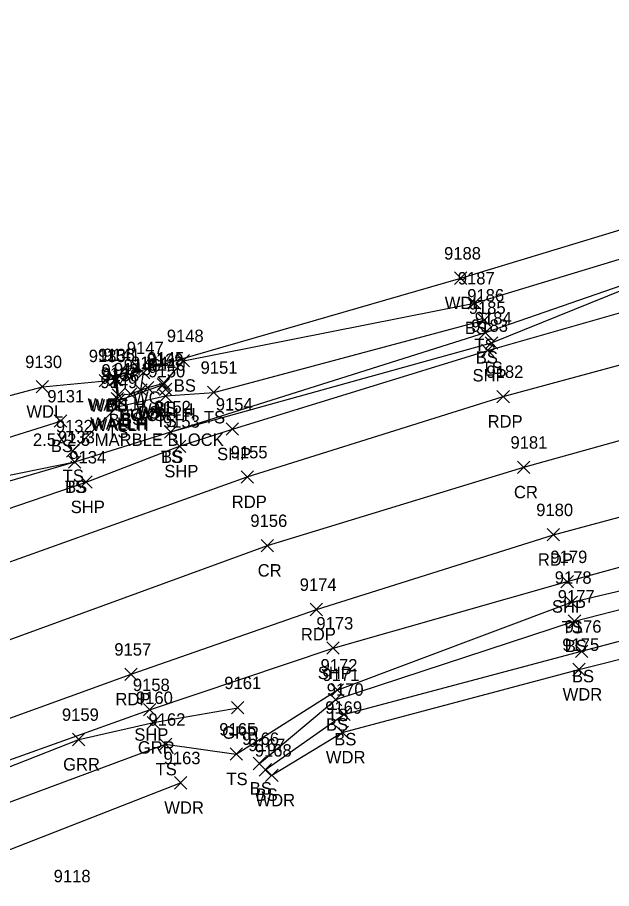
# Model space of a CAD drawing. Extents: x 1611797 to 1633212, y 298978 to 305475.
# Drawn here: x 1629205.7 to 1629301.5, y 304893.2 to 305033.5 of the extents above; entities that cross this region are included whole.
import ezdxf

# ---------------------------------------------------------------- set-up
doc = ezdxf.new("R2010")
doc.units = 0
for name, color, linetype in [('D_A', 7, 'Continuous'), ('D_C', 7, 'Continuous'), ('D_I', 7, 'Continuous'), ('D_TIC', 7, 'Continuous'), ('DHW', 7, 'Continuous'), ('L_A', 7, 'Continuous'), ('L_I', 7, 'Continuous'), ('L_TIC', 7, 'Continuous'), ('LAWA', 7, 'Continuous'), ('LAWE', 7, 'Continuous'), ('LELB', 7, 'Continuous'), ('P_A', 7, 'Continuous'), ('P_I', 7, 'Continuous'), ('P_TIC', 7, 'Continuous'), ('PET', 7, 'Continuous'), ('PRC', 7, 'Continuous'), ('PSP', 7, 'Continuous'), ('R_A', 7, 'Continuous'), ('R_I', 7, 'Continuous'), ('R_TIC', 7, 'Continuous'), ('RGR', 7, 'Continuous')]:
    doc.layers.add(name, color=color, linetype=linetype)

msp = doc.modelspace()

# ---------------------------------------------------------------- linework, layer by layer
at = {"layer": 'D_TIC'}
for points in [[(1629220.43, 304974.15), (1629222.43, 304976.15)], [(1629222.43, 304974.15), (1629220.43, 304976.15)], [(1629228.24, 304973.37), (1629230.24, 304975.37)], [(1629230.24, 304973.37), (1629228.24, 304975.37)], [(1629224.59, 304972.5), (1629226.59, 304974.5)], [(1629226.59, 304972.5), (1629224.59, 304974.5)], [(1629228.62, 304972.61), (1629230.62, 304974.61)], [(1629230.62, 304972.61), (1629228.62, 304974.61)], [(1629220.82, 304971.12), (1629222.82, 304973.12)], [(1629222.82, 304971.12), (1629220.82, 304973.12)], [(1629221.08, 304970.89), (1629223.08, 304972.89)], [(1629223.08, 304970.89), (1629221.08, 304972.89)]]:
    msp.add_lwpolyline(points, dxfattribs=at)
at = {"layer": 'DHW'}
msp.add_lwpolyline([(1629221.43, 304975.15), (1629221.82, 304972.12), (1629222.08, 304971.89), (1629229.24, 304974.37), (1629229.62, 304973.61)], dxfattribs=at)
at = {"layer": 'L_TIC'}
for points in [[(1629276.19, 304990.53), (1629278.19, 304992.53)], [(1629278.19, 304990.53), (1629276.19, 304992.53)], [(1629278.41, 304986.51), (1629280.41, 304988.51)], [(1629280.41, 304986.51), (1629278.41, 304988.51)], [(1629279.99, 304983.77), (1629281.99, 304985.77)], [(1629281.99, 304983.77), (1629279.99, 304985.77)], [(1629280.17, 304981.76), (1629282.17, 304983.76)], [(1629282.17, 304981.76), (1629280.17, 304983.76)], [(1629281.15, 304980.08), (1629283.15, 304982.08)], [(1629283.15, 304980.08), (1629281.15, 304982.08)], [(1629231.47, 304977.23), (1629233.47, 304979.23)], [(1629233.47, 304977.23), (1629231.47, 304979.23)], [(1629225.02, 304975.28), (1629227.02, 304977.28)], [(1629227.02, 304975.28), (1629225.02, 304977.28)], [(1629208.72, 304973.04), (1629210.72, 304975.04)], [(1629210.72, 304973.04), (1629208.72, 304975.04)], [(1629218.9, 304974), (1629220.9, 304976)], [(1629220.9, 304974), (1629218.9, 304976)], [(1629220.65, 304974.17), (1629222.65, 304976.17)], [(1629222.65, 304974.17), (1629220.65, 304976.17)], [(1629228.33, 304973.61), (1629230.33, 304975.61)], [(1629230.33, 304973.61), (1629228.33, 304975.61)], [(1629220.95, 304971.68), (1629222.95, 304973.68)], [(1629222.95, 304971.68), (1629220.95, 304973.68)], [(1629222.96, 304971.87), (1629224.96, 304973.87)], [(1629224.96, 304971.87), (1629222.96, 304973.87)], [(1629224.59, 304972.5), (1629226.59, 304974.5)], [(1629226.59, 304972.5), (1629224.59, 304974.5)], [(1629225.71, 304972.9), (1629227.71, 304974.9)], [(1629227.71, 304972.9), (1629225.71, 304974.9)], [(1629236.36, 304972.12), (1629238.36, 304974.12)], [(1629238.36, 304972.12), (1629236.36, 304974.12)], [(1629228.58, 304971.54), (1629230.58, 304973.54)], [(1629230.58, 304971.54), (1629228.58, 304973.54)], [(1629220.77, 304969.8), (1629222.77, 304971.8)], [(1629222.77, 304969.8), (1629220.77, 304971.8)], [(1629211.64, 304967.5), (1629213.64, 304969.5)], [(1629213.64, 304967.5), (1629211.64, 304969.5)], [(1629229.42, 304965.75), (1629231.42, 304967.75)], [(1629231.42, 304965.75), (1629229.42, 304967.75)], [(1629229.42, 304965.75), (1629231.42, 304967.75)], [(1629231.42, 304965.75), (1629229.42, 304967.75)], [(1629213.59, 304962.69), (1629215.59, 304964.69)], [(1629215.59, 304962.69), (1629213.59, 304964.69)], [(1629213.94, 304960.91), (1629215.94, 304962.91)], [(1629215.94, 304960.91), (1629213.94, 304962.91)], [(1629213.94, 304960.91), (1629215.94, 304962.91)], [(1629215.94, 304960.91), (1629213.94, 304962.91)], [(1629294.04, 304938.29), (1629296.04, 304940.29)], [(1629296.04, 304938.29), (1629294.04, 304940.29)], [(1629294.53, 304935.26), (1629296.53, 304937.26)], [(1629296.53, 304935.26), (1629294.53, 304937.26)], [(1629295.69, 304930.4), (1629297.69, 304932.4)], [(1629297.69, 304930.4), (1629295.69, 304932.4)], [(1629295.26, 304927.47), (1629297.26, 304929.47)], [(1629297.26, 304927.47), (1629295.26, 304929.47)], [(1629256.27, 304924.15), (1629258.27, 304926.15)], [(1629258.27, 304924.15), (1629256.27, 304926.15)], [(1629256.02, 304922.61), (1629258.02, 304924.61)], [(1629258.02, 304922.61), (1629256.02, 304924.61)], [(1629257.35, 304920.24), (1629259.35, 304922.24)], [(1629259.35, 304920.24), (1629257.35, 304922.24)], [(1629257.08, 304917.34), (1629259.08, 304919.34)], [(1629259.08, 304917.34), (1629257.08, 304919.34)], [(1629228.57, 304915.41), (1629230.57, 304917.41)], [(1629230.57, 304915.41), (1629228.57, 304917.41)], [(1629239.99, 304913.83), (1629241.99, 304915.83)], [(1629241.99, 304913.83), (1629239.99, 304915.83)], [(1629243.72, 304912.32), (1629245.72, 304914.32)], [(1629245.72, 304912.32), (1629243.72, 304914.32)], [(1629244.66, 304911.3), (1629246.66, 304913.3)], [(1629246.66, 304911.3), (1629244.66, 304913.3)], [(1629245.72, 304910.43), (1629247.72, 304912.43)], [(1629247.72, 304910.43), (1629245.72, 304912.43)], [(1629231.01, 304909.21), (1629233.01, 304911.21)], [(1629233.01, 304909.21), (1629231.01, 304911.21)]]:
    msp.add_lwpolyline(points, dxfattribs=at)
at = {"layer": 'LAWA'}
for points in [[(1629048.78, 304906.29), (1629102.09, 304932.53), (1629134.8, 304944.42), (1629173.48, 304964.39), (1629209.72, 304974.04), (1629219.9, 304975), (1629277.19, 304991.53), (1629318.67, 305004.11), (1629322.79, 305008.02)], [(1629246.72, 304911.43), (1629258.08, 304918.34), (1629296.26, 304928.47), (1629349.95, 304941.97), (1629389.52, 304951.89), (1629435.79, 304960.52), (1629456.93, 304965.02)], [(1629017.92, 304813.87), (1629042.33, 304826.57), (1629083.35, 304850.72), (1629122.37, 304868.62), (1629163.69, 304884.7), (1629201.11, 304898.16), (1629232.01, 304910.21)]]:
    msp.add_lwpolyline(points, dxfattribs=at)
at = {"layer": 'LAWE'}
msp.add_lwpolyline([(1629225.59, 304973.5), (1629226.02, 304976.28)], dxfattribs=at)
at = {"layer": 'LELB'}
for points in [[(1629230.42, 304966.75), (1629282.15, 304981.08), (1629316.86, 304995.14), (1629332.78, 304998.32), (1629334.47, 304999.88), (1629333.5, 305003.28), (1629322.79, 305008.02)], [(1629221.65, 304975.17), (1629221.95, 304972.68), (1629223.96, 304972.87), (1629226.71, 304973.9), (1629229.33, 304974.61), (1629232.47, 304978.23), (1629279.41, 304987.51), (1629315.93, 304998.55), (1629333.35, 305001.84)], [(1629006.57, 304896.42), (1629032.63, 304901.17), (1629050.14, 304901.67), (1629050.7, 304900.29), (1629051.23, 304899.11), (1629055.56, 304900.53), (1629102.31, 304922.63), (1629137.78, 304938.05), (1629179.53, 304954.71), (1629214.94, 304961.91), (1629230.42, 304966.75), (1629281.17, 304982.76), (1629316.86, 304995.14)], [(1628934.74, 304773.05), (1628978.07, 304799.63), (1629015.37, 304822.51), (1629036.51, 304832.29), (1629079.34, 304854.73), (1629120.61, 304873.77), (1629159.55, 304890.64), (1629198.7, 304904.98), (1629229.57, 304916.41), (1629240.99, 304914.83), (1629257.27, 304925.15), (1629295.04, 304939.29), (1629345.13, 304951.1), (1629388.66, 304960.13), (1629432.67, 304971.14), (1629474.84, 304977.84), (1629524.21, 304984.68), (1629532.89, 304984.18), (1629539.93, 304981.15), (1629544.11, 304978.14)], [(1629214.59, 304963.69), (1629221.77, 304970.8), (1629229.58, 304972.54), (1629237.36, 304973.12), (1629280.99, 304984.77)], [(1629244.72, 304913.32), (1629257.02, 304923.61), (1629295.53, 304936.26), (1629345.79, 304949.17), (1629389.06, 304957.81), (1629434.29, 304966.53), (1629475.11, 304973.05), (1629525.88, 304979.64), (1629532.54, 304980.76), (1629538.27, 304977.33), (1629544.11, 304978.14)], [(1629245.66, 304912.3), (1629258.35, 304921.24), (1629296.69, 304931.4), (1629348.18, 304945.03), (1629389.61, 304954.86), (1629435.11, 304963.42), (1629475.4, 304969.86), (1629526.12, 304976.72), (1629538.27, 304977.33)], [(1629050.7, 304900.29), (1629054.8, 304903.28), (1629100.93, 304925.82), (1629136.75, 304939.97), (1629179.25, 304958), (1629212.64, 304968.5)], [(1629005.11, 304895.12), (1629028.25, 304896.29), (1629049.38, 304900.09), (1629051.28, 304898.44), (1629053.73, 304898.15), (1629103.54, 304919.59), (1629139.15, 304934.87), (1629180.86, 304952), (1629214.94, 304961.91)]]:
    msp.add_lwpolyline(points, dxfattribs=at)
at = {"layer": 'P_TIC'}
for points in [[(1629280.55, 304978.88), (1629282.55, 304980.88)], [(1629282.55, 304978.88), (1629280.55, 304980.88)], [(1629283.03, 304971.45), (1629285.03, 304973.45)], [(1629285.03, 304971.45), (1629283.03, 304973.45)], [(1629239.37, 304966.2), (1629241.37, 304968.2)], [(1629241.37, 304966.2), (1629239.37, 304968.2)], [(1629230.85, 304963.43), (1629232.85, 304965.43)], [(1629232.85, 304963.43), (1629230.85, 304965.43)], [(1629286.34, 304960.05), (1629288.34, 304962.05)], [(1629288.34, 304960.05), (1629286.34, 304962.05)], [(1629215.76, 304957.67), (1629217.76, 304959.67)], [(1629217.76, 304957.67), (1629215.76, 304959.67)], [(1629241.77, 304958.49), (1629243.77, 304960.49)], [(1629243.77, 304958.49), (1629241.77, 304960.49)], [(1629291.14, 304949.19), (1629293.14, 304951.19)], [(1629293.14, 304949.19), (1629291.14, 304951.19)], [(1629245.01, 304947.44), (1629247.01, 304949.44)], [(1629247.01, 304947.44), (1629245.01, 304949.44)], [(1629293.35, 304941.62), (1629295.35, 304943.62)], [(1629295.35, 304941.62), (1629293.35, 304943.62)], [(1629252.91, 304937.14), (1629254.91, 304939.14)], [(1629254.91, 304937.14), (1629252.91, 304939.14)], [(1629255.6, 304930.92), (1629257.6, 304932.92)], [(1629257.6, 304930.92), (1629255.6, 304932.92)], [(1629223.01, 304926.7), (1629225.01, 304928.7)], [(1629225.01, 304926.7), (1629223.01, 304928.7)], [(1629226.01, 304920.99), (1629228.01, 304922.99)], [(1629228.01, 304920.99), (1629226.01, 304922.99)]]:
    msp.add_lwpolyline(points, dxfattribs=at)
at = {"layer": 'PET'}
for points in [[(1628539.34, 304558.37), (1628672.08, 304644.96), (1628715.49, 304673.27), (1628740.91, 304690.07), (1628784.24, 304718.47), (1628830.09, 304748.51), (1628867.88, 304773.46), (1628919.29, 304805.83), (1628957.78, 304829.65), (1629000.13, 304853.15), (1629018.89, 304863.53), (1629063.73, 304886), (1629107.94, 304906.85), (1629143.22, 304922.08), (1629185.06, 304938.86), (1629242.77, 304959.49), (1629284.03, 304972.45), (1629336.67, 304986.7), (1629382.46, 304997.36), (1629427.71, 305005.99), (1629469.83, 305012.59), (1629520.11, 305019.25), (1629549.49, 305022.22), (1629575.19, 305024.39)], [(1628929.7, 304784.57), (1628970.38, 304809.04), (1629010.27, 304831.68), (1629030.6, 304842.57), (1629074.57, 304864.78), (1629116.04, 304884.44), (1629153.6, 304900.69), (1629194.02, 304916.88), (1629224.01, 304927.7), (1629253.91, 304938.14), (1629292.14, 304950.19), (1629341.51, 304963.46), (1629386.86, 304973.88), (1629430.39, 304982.41), (1629472.99, 304989.13), (1629522.22, 304995.92), (1629534.89, 304997.15), (1629577.51, 305001.13)]]:
    msp.add_lwpolyline(points, dxfattribs=at)
at = {"layer": 'PRC'}
msp.add_lwpolyline([(1628924.43, 304795.06), (1628964.08, 304819.47), (1629004.82, 304842.78), (1629024.2, 304853.29), (1629068.5, 304875.62), (1629112.38, 304896.42), (1629148.45, 304911.59), (1629189.56, 304927.89), (1629246.01, 304948.44), (1629287.34, 304961.05), (1629338.86, 304975.41), (1629384.22, 304986.32), (1629428.45, 304994.98), (1629471.97, 305001.88), (1629520.87, 305008.08), (1629542.09, 305009.99), (1629576.98, 305013.22)], dxfattribs=at)
at = {"layer": 'PSP'}
for points in [[(1628913.68, 304813.87), (1628952.26, 304837.27), (1628995.24, 304861.9), (1629013.68, 304871.81), (1629056.26, 304893.17), (1629104.92, 304915.25), (1629139, 304929.86), (1629181.96, 304946.8), (1629216.76, 304958.67), (1629231.85, 304964.43), (1629240.37, 304967.2), (1629281.55, 304979.88), (1629334.22, 304994.93), (1629363.23, 305001.64), (1629379.62, 305004.89), (1629425.65, 305014.51), (1629468.38, 305021.56), (1629518.7, 305027.91), (1629525.45, 305028.68), (1629551.75, 305031.15), (1629575.93, 305033.54)], [(1628932.4, 304779.61), (1628974.06, 304804.69), (1629012.67, 304826.83), (1629033.88, 304838.19), (1629077.01, 304859.98), (1629117.6, 304879.1), (1629156.14, 304895.25), (1629196.32, 304910.99), (1629227.01, 304921.99), (1629256.6, 304931.92), (1629294.35, 304942.62), (1629343.76, 304956.19), (1629388.83, 304966.49), (1629431.5, 304975.54), (1629474.08, 304982.26), (1629523.53, 304987.95), (1629543.35, 304989.6), (1629574.61, 304992)]]:
    msp.add_lwpolyline(points, dxfattribs=at)
at = {"layer": 'R_TIC'}
for points in [[(1629240.23, 304921.31), (1629242.23, 304923.31)], [(1629242.23, 304921.31), (1629240.23, 304923.31)], [(1629226.63, 304918.91), (1629228.63, 304920.91)], [(1629228.63, 304918.91), (1629226.63, 304920.91)], [(1629214.57, 304916.19), (1629216.57, 304918.19)], [(1629216.57, 304916.19), (1629214.57, 304918.19)]]:
    msp.add_lwpolyline(points, dxfattribs=at)
at = {"layer": 'RGR'}
msp.add_lwpolyline([(1628738.05, 304646.09), (1628755.72, 304660.23), (1628802.21, 304692.5), (1628845.3, 304720.79), (1628885.99, 304748.31), (1628932.75, 304778.38), (1628974.37, 304803.82), (1629014.16, 304826.13), (1629034.21, 304836.96), (1629077.38, 304859.09), (1629118.22, 304878.1), (1629156.5, 304894.69), (1629196.83, 304909.84), (1629215.57, 304917.19), (1629227.63, 304919.91), (1629241.23, 304922.31)], dxfattribs=at)

# ---------------------------------------------------------------- texts
at = {"layer": 'D_A'}
for s, p in [('WALLH', (1629217.02, 304970.15)), ('WALLH', (1629224.83, 304969.37)), ('BOXS', (1629222.09, 304968.5)), ('WALLH', (1629225.21, 304968.61)), ('WALLH', (1629217.42, 304967.12)), ('WALLH', (1629217.67, 304966.89))]:
    msp.add_text(s, height=2, dxfattribs=at).set_placement(p)
at = {"layer": 'D_C'}
msp.add_text('2.5X2.5 MARBLE BLOCK', height=2, dxfattribs=at).set_placement((1629208.2, 304964.5))
at = {"layer": 'D_I'}
for s, p in [('9136', (1629218.69, 304978.15)), ('9139', (1629226.54, 304977.37)), ('9146', (1629222.84, 304976.5)), ('9140', (1629226.84, 304976.61)), ('9137', (1629219.13, 304975.12)), ('9138', (1629219.39, 304974.89)), ('9118', (1629211.54, 304894.18))]:
    msp.add_text(s, height=2, dxfattribs=at).set_placement(p)
at = {"layer": 'L_A'}
for s, p in [('WDL', (1629274.61, 304986.53)), ('BS', (1629277.85, 304982.51)), ('TS', (1629279.39, 304979.77)), ('BS', (1629279.61, 304977.76)), ('TS', (1629280.56, 304976.08)), ('BS', (1629230.91, 304973.23)), ('WC', (1629224.33, 304971.28)), ('WDL', (1629207.14, 304969.04)), ('WDL', (1629217.31, 304970)), ('BS', (1629220.09, 304970.17)), ('BS', (1629225.15, 304968.9)), ('BS', (1629227.77, 304969.61)), ('BS', (1629220.4, 304967.68)), ('BS', (1629222.4, 304967.87)), ('WC', (1629223.89, 304968.5)), ('TS', (1629227.99, 304967.54)), ('TS', (1629235.77, 304968.12)), ('TS', (1629220.18, 304965.8)), ('BS', (1629211.08, 304963.5)), ('TS', (1629228.83, 304961.75)), ('BS', (1629228.86, 304961.75)), ('TS', (1629213, 304958.69)), ('TS', (1629213.34, 304956.91)), ('BS', (1629213.38, 304956.91)), ('TS', (1629293.45, 304934.29)), ('BS', (1629293.97, 304931.26)), ('BS', (1629295.13, 304926.4)), ('WDR', (1629293.62, 304923.47)), ('TS', (1629255.68, 304920.15)), ('BS', (1629255.46, 304918.61)), ('BS', (1629256.79, 304916.24)), ('WDR', (1629255.44, 304913.34)), ('TS', (1629227.98, 304911.41)), ('TS', (1629239.4, 304909.83)), ('BS', (1629243.16, 304908.32)), ('BS', (1629244.1, 304907.3)), ('WDR', (1629244.09, 304906.43)), ('WDR', (1629229.38, 304905.21))]:
    msp.add_text(s, height=2, dxfattribs=at).set_placement(p)
at = {"layer": 'L_I'}
for s, p in [('9188', (1629274.5, 304994.53)), ('9187', (1629276.72, 304990.51)), ('9186', (1629278.24, 304987.77)), ('9185', (1629278.48, 304985.76)), ('9184', (1629279.45, 304984.08)), ('9148', (1629229.78, 304981.23)), ('9147', (1629223.33, 304979.28)), ('9135', (1629217.2, 304978)), ('9141', (1629219.52, 304978.17)), ('9145', (1629226.64, 304977.61)), ('9130', (1629206.94, 304977.04)), ('9143', (1629221.27, 304975.87)), ('9146', (1629222.84, 304976.5)), ('9144', (1629224.02, 304976.9)), ('9151', (1629235.23, 304976.12)), ('9142', (1629219.26, 304975.68)), ('9150', (1629226.8, 304975.54)), ('9149', (1629219.07, 304973.8)), ('9131', (1629210.51, 304971.5)), ('9152', (1629227.72, 304969.75)), ('9152', (1629227.72, 304969.75)), ('9132', (1629211.89, 304966.69)), ('9133', (1629212.24, 304964.91)), ('9133', (1629212.24, 304964.91)), ('9178', (1629292.35, 304942.29)), ('9177', (1629292.83, 304939.26)), ('9176', (1629293.94, 304934.4)), ('9175', (1629293.57, 304931.47)), ('9172', (1629254.58, 304928.15)), ('9171', (1629254.89, 304926.61)), ('9170', (1629255.57, 304924.24)), ('9169', (1629255.33, 304921.34)), ('9162', (1629226.83, 304919.41)), ('9165', (1629238.25, 304917.83)), ('9166', (1629241.93, 304916.32)), ('9167', (1629242.92, 304915.3)), ('9168', (1629243.98, 304914.43)), ('9163', (1629229.27, 304913.21))]:
    msp.add_text(s, height=2, dxfattribs=at).set_placement(p)
at = {"layer": 'P_A'}
for s, p in [('SHP', (1629279.09, 304974.88)), ('RDP', (1629281.52, 304967.45)), ('SHP', (1629237.9, 304962.2)), ('SHP', (1629229.38, 304959.43)), ('CR', (1629285.77, 304956.05)), ('SHP', (1629214.29, 304953.67)), ('RDP', (1629240.26, 304954.49)), ('RDP', (1629289.63, 304945.19)), ('CR', (1629244.44, 304943.44)), ('SHP', (1629291.89, 304937.62)), ('RDP', (1629251.4, 304933.14)), ('SHP', (1629254.13, 304926.92)), ('RDP', (1629221.5, 304922.7)), ('SHP', (1629224.54, 304916.99))]:
    msp.add_text(s, height=2, dxfattribs=at).set_placement(p)
at = {"layer": 'P_I'}
for s, p in [('9183', (1629278.86, 304982.88)), ('9182', (1629281.34, 304975.45)), ('9154', (1629237.68, 304970.2)), ('9153', (1629229.15, 304967.43)), ('9181', (1629285.21, 304964.05)), ('9155', (1629240.08, 304962.49)), ('9134', (1629214.06, 304961.67)), ('9180', (1629289.36, 304953.19)), ('9156', (1629243.26, 304951.44)), ('9179', (1629291.65, 304945.62)), ('9174', (1629251.22, 304941.14)), ('9173', (1629253.91, 304934.92)), ('9157', (1629221.32, 304930.7)), ('9158', (1629224.31, 304924.99))]:
    msp.add_text(s, height=2, dxfattribs=at).set_placement(p)
at = {"layer": 'R_A'}
for p in [(1629238.72, 304917.31), (1629225.12, 304914.91), (1629213.06, 304912.19)]:
    msp.add_text('GRR', height=2, dxfattribs=at).set_placement(p)
at = {"layer": 'R_I'}
for s, p in [('9161', (1629239.06, 304925.31)), ('9160', (1629224.81, 304922.91)), ('9159', (1629212.87, 304920.19))]:
    msp.add_text(s, height=2, dxfattribs=at).set_placement(p)

doc.saveas('drawing.dxf')
